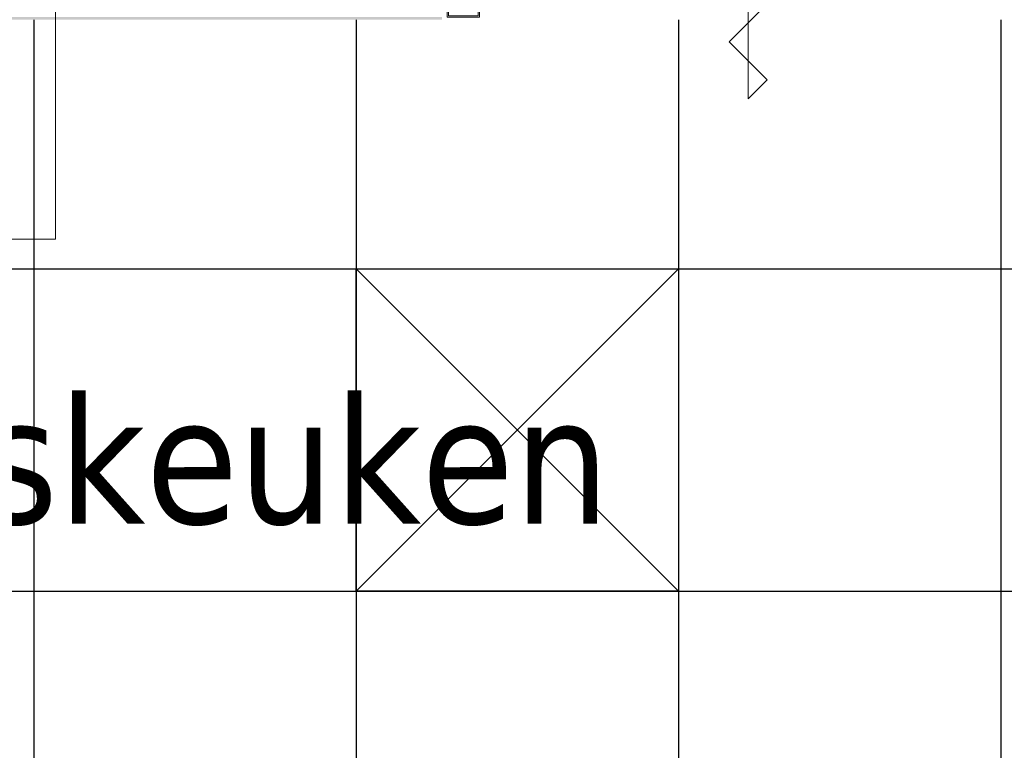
# Model space of a CAD drawing. Header units: millimetres. Extents: x 3625 to 92626, y -20577 to 42628.
# Tile 275 of 656: x 68079 to 69912, y 3216 to 4577. Entities that reach past the tile are written whole.
import ezdxf
from ezdxf.enums import TextEntityAlignment as Align

# ---------------------------------------------------------------- set-up
doc = ezdxf.new("R2010")
doc.units = ezdxf.units.MM
for name, color, linetype, lineweight in [('A-AREA-IDEN', 2, 'Continuous', 18), ('A-DETL-GENF', 3, 'Continuous', 18), ('A-DOOR', 1, 'Continuous', 25), ('A-GENM', 6, 'Continuous', 18), ('A-WALL-PATT', 2, 'Continuous', 50)]:
    doc.layers.add(name, color=color, linetype=linetype, lineweight=lineweight)
for name, color, linetype in [('ATN Hygiene plafond', 20, 'Continuous'), ('ATN Roosterplafond', 20, 'Continuous'), ('EL6311--', 3, 'Continuous')]:
    doc.layers.add(name, color=color, linetype=linetype)
doc.styles.add('STABICAD-018', font='ISO8.SHX', dxfattribs={"height": 90})
doc.styles.add('Tahoma_1', font='TAHOMA.TTF', dxfattribs={"height": 171.388889})

# ---------------------------------------------------------------- blocks, each defined once
blk = doc.blocks.new('32_KA_plaatstaal_60-120-enkele_deur - H1000 rvs-14111217-Plotview 2e Verdieping - schaal 1 op 100')
at = {"layer": 'A-GENM'}
h = blk.add_hatch(dxfattribs=at)
h.set_pattern_fill('FP1_434', color=256, style=0, pattern_type=2)
h.set_pattern_definition([(45, (-42439.6, -4641.54), (-500, 500), []), (45, (-42269.6, -4641.54), (-500, 500), []), (45, (-42259.6, -4641.54), (-500, 500), []), (45, (-42249.6, -4641.54), (-500, 500), []), (45, (-42239.6, -4641.54), (-500, 500), []), (45, (-42229.6, -4641.54), (-500, 500), []), (45, (-42219.6, -4641.54), (-500, 500), []), (45, (-42209.6, -4641.54), (-500, 500), [])])
h.paths.add_polyline_path([(512.4, -60), (560, -60), (560, -50), (558, -50), (558, -58), (502.3, -58), (502.3, 15.5), (527, 15.5), (527, 58), (558, 58), (558, 50), (560, 50), (560, 60), (525, 60), (525, 17.5), (500, 17.5), (500, -60)], flags=0)
h.paths.add_polyline_path([(-560, -60), (-500, -60), (-500, 17.5), (-525, 17.5), (-525, 60), (-560, 60), (-560, 50), (-558, 50), (-558, 58), (-527, 57.5), (-527, 15.5), (-502.2, 15.5), (-502.2, -58), (-558, -58), (-558, -50), (-560, -50)], flags=0)
at = {"layer": 'A-DETL-GENF'}
for p, q in [((0, 212.1), (-35.4, 176.8)), ((0, -212.1), (0, 212.1)), ((-35.4, 176.8), (35.4, 106.1)), ((35.4, 106.1), (-35.4, 35.4)), ((-35.4, 35.4), (35.4, -35.4)), ((35.4, -35.4), (-35.4, -106.1)), ((-35.4, -106.1), (35.4, -176.8)), ((35.4, -176.8), (0, -212.1))]:
    blk.add_line(p, q, dxfattribs=at)
at = {"layer": 'A-DOOR', "lineweight": 18}
for p, q in [((-525, 60), (-560, 60)), ((-560, 60), (-560, 50)), ((-558, 50), (-558, 58)), ((-558, 58), (-527, 58)), ((-527, 58), (-527, 15.5)), ((-525, 57.5), (-525, 60)), ((560, 60), (525, 60)), ((525, 60), (525, 57.5)), ((527, 15.5), (527, 58)), ((527, 58), (558, 58)), ((558, 58), (558, 50)), ((560, 50), (560, 60)), ((-560, 50), (-558, 50)), ((558, 50), (560, 50)), ((-527, 15.5), (-502.2, 15.5)), ((-502.2, 15.5), (-502.2, -58)), ((-500, -60), (-500, 17.5)), ((500, 17.5), (500, -60)), ((502.3, -58), (502.3, 15.5)), ((502.3, 15.5), (527, 15.5)), ((-558, -50), (-560, -50)), ((-560, -50), (-560, -60)), ((-558, -58), (-558, -50)), ((560, -50), (558, -50)), ((558, -50), (558, -58)), ((560, -60), (560, -50)), ((-560, -60), (-500, -60)), ((-502.2, -58), (-558, -58)), ((500, -60), (560, -60)), ((558, -58), (502.3, -58))]:
    blk.add_line(p, q, dxfattribs=at)
at = {"layer": 'A-GENM'}
blk.add_line((525, 57.5), (525, 1107.5), dxfattribs=at)
blk.add_arc((525, 57.5), 1050, 90, 180, dxfattribs=at)
blk = doc.blocks.new('00_KU ruimtetag groot - 00_KU ruimtetag groot-3653893-Plotview 2e Verdieping - schaal 1 op 100')
at = {"layer": 'A-AREA-IDEN'}
for p, q in [((5.5, 2.164), (-5.5, 2.164)), ((-5.5, 2.164), (-5.5, -2.302)), ((5.5, -2.302), (5.5, 2.164)), ((-5.5, -2.302), (5.5, -2.302))]:
    blk.add_line(p, q, dxfattribs=at)
blk = doc.blocks.new('A$C454858C1')
at = {"layer": 'A-WALL-PATT', "lineweight": 5}
h = blk.add_hatch(color=256, dxfattribs=at)
h.paths.add_polyline_path([(5, -3751.7), (110, -3751.7), (110, -3746.7), (-7, -3746.7), (-7, -3751.7), (0, -3751.7)], flags=0)
h.paths.add_polyline_path([(-2205.1, -3751.7), (-1147, -3751.7), (-1147, -3746.7), (-5290, -3746.7), (-5290, -3751.7), (-4651.4, -3751.7)], flags=0)
at = {"layer": 'A-AREA-IDEN', "xscale": 99.99999999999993, "yscale": 99.99999999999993, "zscale": 99.99999999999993}
blk.add_blockref('00_KU ruimtetag groot - 00_KU ruimtetag groot-3653893-Plotview 2e Verdieping - schaal 1 op 100', (-2416.2, -3930.3), dxfattribs=at)
at = {"layer": 'A-DOOR'}
blk.add_blockref('32_KA_plaatstaal_60-120-enkele_deur - H1000 rvs-14111217-Plotview 2e Verdieping - schaal 1 op 100', (-577, -3686.7), dxfattribs=at)
at = {"layer": 'A-AREA-IDEN', "insert": (-2411.6, -4452.2), "char_height": 238.04, "width": 3819, "attachment_point": 2, "line_spacing_factor": 1.000232, "style": 'Tahoma_1'}
blk.add_mtext('Voorbereidingskeuken\\P17 m²', dxfattribs=at)
blk = doc.blocks.new('*U328')
at = {"color": 0, "linetype": 'ByBlock'}
for p, q in [((-6, -6), (-6, 6)), ((-6, 6), (6, 6)), ((6, 6), (6, -6)), ((6, -6), (-6, -6))]:
    blk.add_line(p, q, dxfattribs=at)
at = {"color": 0, "linetype": 'Continuous', "style": 'STABICAD-018'}
for tag, p in [('PANEL', (0, 8)), ('CIRCUIT', (0, 5)), ('SUBCIRCUIT', (4.5, 5)), ('LIGHTFIXTURECODE', (0, 0)), ('SWITCHCODE', (4.5, -3))]:
    blk.add_attdef(tag, text='', height=1.8, dxfattribs=at).set_placement(p, align=Align.MIDDLE)

msp = doc.modelspace()

# ---------------------------------------------------------------- linework, layer by layer
at = {"layer": 'ATN Hygiene plafond'}
for points in [[(68105.2, 4576.5), (68105.2, 3048.2)], [(68705.2, 4576.5), (68705.2, 3048.2)], [(69305.2, 4576.5), (69305.2, 3048.2)], [(69905.2, 4576.5), (69905.2, 3048.2)], [(64721.7, 4112.4), (71645.7, 4112.4)], [(64721.7, 3512.4), (71645.7, 3512.4)]]:
    msp.add_lwpolyline(points, dxfattribs=at)
at = {"layer": 'EL6311--', "linetype": 'Continuous'}
for points in [[(68705.2, 4112.4), (69305.2, 3512.4)], [(68705.2, 3512.4), (69305.2, 4112.4)]]:
    msp.add_lwpolyline(points, dxfattribs=at)

# ---------------------------------------------------------------- block references
at = {"layer": 'ATN Roosterplafond', "color": 254}
msp.add_blockref('A$C454858C1', (70011.7, 8328.2), dxfattribs=at)
at = {"layer": 'EL6311--', "linetype": 'Continuous', "xscale": 50, "yscale": 50}
msp.add_blockref('*U328', (69005.2, 3812.4), dxfattribs=at)

doc.saveas('drawing.dxf')
